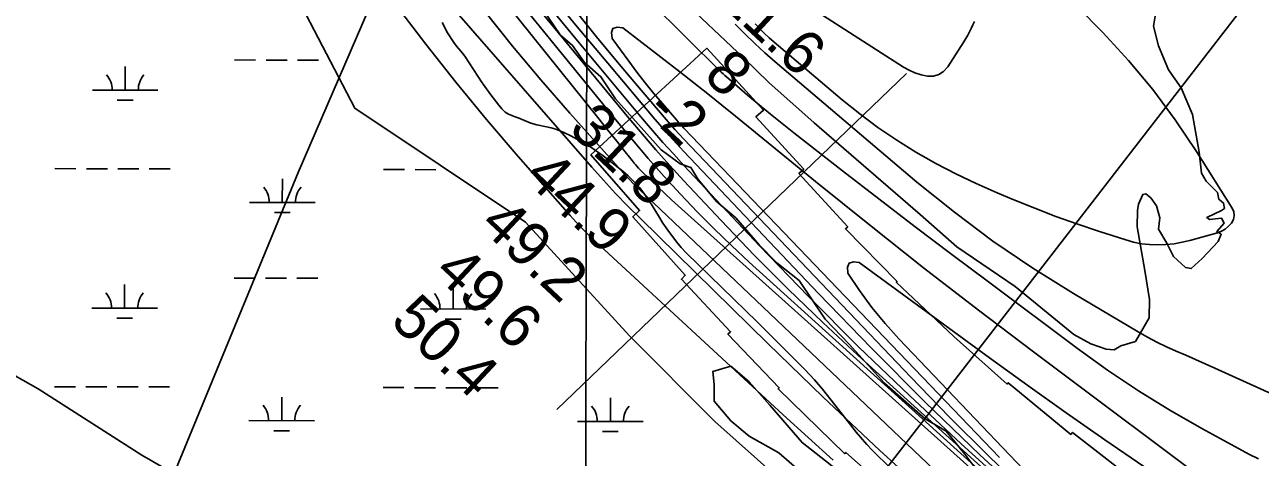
# Model space of a CAD drawing. Extents: x 3161615 to 3199515, y 867541 to 892976.
# Drawn here: x 3180664 to 3182551, y 879343 to 880003 of the extents above; entities that cross this region are included whole.
import ezdxf

# ---------------------------------------------------------------- set-up
doc = ezdxf.new("R2010")
doc.units = 0
for name, color, linetype in [('V-GRID-MAJR', 7, 'Continuous'), ('V-RIVR-EDGE', 7, 'Continuous'), ('V-RIVR-IDEN', 7, 'Continuous'), ('V-RIVR-RANG', 7, 'Continuous'), ('V-RRAP-RVMT', 7, 'Continuous'), ('V-SITE-VEGE', 7, 'Continuous'), ('V-TOPO-BNDY', 7, 'Continuous'), ('V-TOPO-DPTH', 7, 'Continuous'), ('V-TOPO-MAJR', 7, 'Continuous'), ('V-TOPO-MINR', 7, 'Continuous'), ('V-TOPO-SHOR', 7, 'Continuous'), ('V-TOPO-WATR', 7, 'Continuous'), ('V-WETL-SWMP', 7, 'Continuous')]:
    doc.layers.add(name, color=color, linetype=linetype)

msp = doc.modelspace()

# ---------------------------------------------------------------- linework, layer by layer
at = {"layer": 'V-GRID-MAJR'}
msp.add_spline([(3181502.9, 872964.2), (3181519.7, 879023.4), (3181536.4, 885086), (3181553.2, 891148.7), (3181553.2, 891152.2)], degree=3, dxfattribs=at)
at = {"layer": 'V-RIVR-EDGE'}
for points in [[(3182364.5, 879729.3), (3182363, 879719.8), (3182362.9, 879694.5), (3182374.2, 879628.2), (3182381.3, 879583.8), (3182381.2, 879555.7), (3182360.1, 879519.5), (3182337.7, 879512.9), (3182327.7, 879507.2), (3182315.3, 879508.2), (3182291.9, 879516.3), (3182266.2, 879530.2), (3182176.3, 879603.4), (3182087.2, 879664.2), (3182031.1, 879713.5), (3181933.5, 879798.1), (3181869.3, 879853.1), (3181800.3, 879914.8), (3181761.3, 879952.6), (3181661.4, 880047.7)], [(3181455.3, 880025.8), (3181481.5, 879987.6), (3181500.5, 879971.3), (3181518.5, 879945.5), (3181543.8, 879923.5), (3181566.1, 879890.1), (3181635.5, 879812.2), (3181664.6, 879790.7), (3181681.2, 879784.9), (3181692.2, 879766.8), (3181720.7, 879732.8), (3181749.7, 879708.4), (3181785.4, 879667.3), (3181812.5, 879639.6), (3181846.3, 879612.8), (3181886.2, 879553.6), (3181922.8, 879515.8), (3181977, 879456.1), (3182038.9, 879401.6), (3182070.8, 879382.9), (3182099.3, 879348), (3182126.9, 879311.2)], [(3182391.4, 880022.1), (3182387.5, 880000.6), (3182395.1, 879970.6), (3182410.8, 879934.3), (3182429.8, 879906.6), (3182447.3, 879866), (3182457.2, 879808.7), (3182460.9, 879776.3), (3182468, 879764.4), (3182485.2, 879747.2), (3182487.5, 879736.7), (3182494.7, 879730.9), (3182496.1, 879722.8), (3182491.3, 879719.5), (3182468.9, 879709), (3182473.1, 879705.7), (3182491.7, 879707.6), (3182495.5, 879700.4), (3182484.5, 879687.5), (3182491.2, 879683.2), (3182486.4, 879672.3), (3182462, 879646.1), (3182445.3, 879630.9), (3182436.7, 879632.8), (3182418.2, 879649.6), (3182408.2, 879669.6), (3182395.4, 879691.1), (3182397.3, 879708.3), (3182392.1, 879726.9), (3182383.6, 879738.8), (3182375.9, 879745), (3182371.2, 879744.1), (3182364.5, 879729.3)]]:
    msp.add_lwpolyline(points, dxfattribs=at)
at = {"layer": 'V-RIVR-RANG'}
for p, q in [((3181801.2, 879095.8), (3184051.7, 882002.4)), ((3181476.5, 879416.2), (3182010.2, 879928.8))]:
    msp.add_line(p, q, dxfattribs=at)
at = {"layer": 'V-RRAP-RVMT'}
msp.add_lwpolyline([(3182015.7, 879263.9), (3181917.9, 879350.4), (3181916.1, 879348.5), (3181814.2, 879447.4), (3181816, 879449.2), (3181737.7, 879531), (3181741.7, 879534.6), (3181666.6, 879614.7), (3181672.6, 879620.8), (3181592.4, 879709.8), (3181602.7, 879719.5), (3181528.3, 879804.7), (3181705.7, 879967.1), (3181792, 879872.6), (3181780.5, 879862.5), (3181853.4, 879782.4), (3181846.1, 879775.8), (3181920.8, 879694.8), (3181917.2, 879691.5), (3181996, 879611.1), (3181994.8, 879610.2), (3182082.6, 879527.1), (3182164.1, 879454.7), (3182165.9, 879456.8), (3182261.4, 879378), (3182264, 879381.1), (3182364.4, 879303.2)], dxfattribs=at)
at = {"layer": 'V-SITE-VEGE'}
for points in [[(3181301.3, 880006.6), (3181309.6, 879990.8), (3181319, 879975.6), (3181323, 879970.3), (3181329.7, 879962.7), (3181336, 879954.9), (3181362.3, 879914.3), (3181363.7, 879912.1), (3181375.4, 879896), (3181387.6, 879880.2), (3181392.2, 879874.8), (3181397.3, 879869.8), (3181399.9, 879868), (3181402.6, 879866.6), (3181407.8, 879864.6), (3181412.5, 879862.4), (3181417.3, 879860.7), (3181436.6, 879853), (3181446, 879850.2), (3181460.5, 879847.4), (3181467.7, 879845.8), (3181474.8, 879843.6), (3181487.1, 879838.6), (3181497.6, 879833.6), (3181515.3, 879824), (3181528.3, 879816), (3181547.1, 879803), (3181565.5, 879788.9), (3181577.1, 879779.5), (3181585.3, 879772.2), (3181597.1, 879760.6), (3181602.5, 879754.5), (3181607.7, 879748), (3181617.7, 879733.6), (3181631.4, 879711.3), (3181638.3, 879700.3), (3181645.8, 879689.6), (3181659.3, 879671.8), (3181666.3, 879663.2), (3181673.9, 879655.1), (3181782.6, 879549), (3181818.9, 879513.1), (3181855, 879477.2), (3181869.8, 879461.4), (3181882.2, 879446.9), (3181923.2, 879394.4), (3181933.6, 879381.4), (3181949.8, 879362.5), (3181958.3, 879353.4), (3181967.1, 879344.7), (3181988.7, 879324.6)], [(3181931.8, 879302.2), (3181850.9, 879365.4), (3181801.5, 879422.7), (3181769.9, 879458.2), (3181742.3, 879481.9), (3181714.7, 879474), (3181716.6, 879454.3), (3181716.6, 879428.6), (3181742.3, 879398.9), (3181769.9, 879375.2), (3181815.3, 879349.6), (3181858.8, 879312)]]:
    msp.add_lwpolyline(points, dxfattribs=at)
at = {"layer": 'V-TOPO-BNDY'}
for p, q in [((3181081.4, 879777.3), (3181188.1, 880024.6)), ((3180836.6, 879184.6), (3181081.4, 879777.3))]:
    msp.add_line(p, q, dxfattribs=at)
at = {"layer": 'V-TOPO-DPTH'}
for points in [[(3182349.9, 879124.4), (3181936.3, 879498.8), (3181882.6, 879548.6), (3181829.7, 879599.4), (3181778, 879651.4), (3181727.2, 879704.2), (3181670.4, 879764.9), (3181648.9, 879788.3), (3181627.7, 879811.9), (3181607, 879836), (3181586.5, 879860.3), (3181403.9, 880081.6), (3181355, 880141.3), (3181306.5, 880201.3), (3181258.5, 880261.7), (3181210.9, 880322.4), (3181148.2, 880402.9), (3181132.3, 880423.6), (3181116.6, 880444.5), (3181101.1, 880465.6), (3181085.8, 880486.9), (3180587.4, 881315.3)], [(3181461.5, 880055.9), (3181507.6, 879999.9), (3181554, 879944.3), (3181626.2, 879858.8), (3181637, 879846.3), (3181648, 879833.8), (3181659.2, 879821.6), (3181670.5, 879809.4), (3181876, 879592.7), (3181956.8, 879509.3), (3182038.8, 879427.2), (3182122.6, 879347), (3182207.7, 879268)], [(3181461.5, 880055.9), (3181507.6, 879999.9), (3181554, 879944.3), (3181626.2, 879858.8), (3181637, 879846.3), (3181648, 879833.8), (3181659.2, 879821.6), (3181670.5, 879809.4), (3181876, 879592.7), (3181956.8, 879509.3), (3182038.8, 879427.2), (3182122.6, 879347), (3182207.7, 879268)], [(3182599.6, 879425.5), (3182481.4, 879479), (3182466.6, 879485.6), (3182451.8, 879492.2), (3182436.9, 879498.6), (3182422.1, 879505), (3182407.3, 879511.7), (3182392.7, 879518.7), (3182378.5, 879526.3), (3182364.4, 879534.3), (3182265.5, 879592.7), (3182203.2, 879631.8), (3182142.3, 879672.8), (3182083.6, 879716.8), (3182026.3, 879762.9), (3181809.9, 879946.2), (3181794.1, 879960), (3181778.6, 879974.2), (3181763.6, 879988.9), (3181748.9, 880004)], [(3182599.6, 879425.5), (3182481.4, 879479), (3182466.6, 879485.6), (3182451.8, 879492.2), (3182436.9, 879498.6), (3182422.1, 879505), (3182407.3, 879511.7), (3182392.7, 879518.7), (3182378.5, 879526.3), (3182364.4, 879534.3), (3182265.5, 879592.7), (3182203.2, 879631.8), (3182142.3, 879672.8), (3182083.6, 879716.8), (3182026.3, 879762.9), (3181809.9, 879946.2), (3181794.1, 879960), (3181778.6, 879974.2), (3181763.6, 879988.9), (3181748.9, 880004)], [(3181882.2, 880017.5), (3182005.6, 879938.3), (3182014.3, 879933.5), (3182023.3, 879929.4), (3182032.8, 879926.5), (3182042.5, 879924.4), (3182051.7, 879924.7), (3182060, 879926.9), (3182067.1, 879931.8), (3182073.3, 879938.5), (3182097.8, 879976.9), (3182100.9, 879981.9), (3182103.9, 879987), (3182106.7, 879992.2), (3182109.4, 879997.4), (3182111.9, 880002.7), (3182114.4, 880008.1)], [(3182503, 879280), (3182204.5, 879503.7), (3182120.3, 879567.6), (3182036.6, 879632.2), (3181953.7, 879697.8), (3181871.3, 879764), (3181749.4, 879863.3), (3181728.3, 879880.3), (3181707.1, 879897.3), (3181685.7, 879914.1), (3181664.3, 879930.9), (3181577.4, 879998.3), (3181568.3, 879999.3), (3181561.9, 879997.4), (3181559.9, 879991.2), (3181560.7, 879982), (3181586.1, 879947.2), (3181598.5, 879930.7), (3181611.2, 879914.5), (3181624.2, 879898.5), (3181637.5, 879882.7), (3181658.9, 879858), (3181661.7, 879854.8), (3181664.5, 879851.6), (3181667.4, 879848.5), (3181670.3, 879845.4), (3182152.5, 879342.8)], [(3182152.5, 879342.8), (3181670.3, 879845.4), (3181667.4, 879848.5), (3181664.5, 879851.6), (3181661.7, 879854.8), (3181658.9, 879858), (3181637.5, 879882.7), (3181624.2, 879898.5), (3181611.2, 879914.5), (3181598.5, 879930.7), (3181586.1, 879947.2), (3181560.7, 879982), (3181559.9, 879991.2), (3181561.9, 879997.4), (3181568.3, 879999.3), (3181577.4, 879998.3), (3181664.3, 879930.9), (3181685.7, 879914.1), (3181707.1, 879897.3), (3181728.3, 879880.3), (3181749.4, 879863.3), (3181871.3, 879764), (3181953.7, 879697.8), (3182036.6, 879632.2), (3182120.3, 879567.6), (3182204.5, 879503.7), (3182503, 879280)]]:
    msp.add_lwpolyline(points, dxfattribs=at)
at = {"layer": 'V-TOPO-MAJR'}
msp.add_lwpolyline([(3180567.7, 881237.6), (3180952.3, 880580), (3180972.6, 880550.5), (3180993.1, 880521.3), (3181013.9, 880492.2), (3181034.9, 880463.2), (3181072.8, 880411.3), (3181075, 880408.4), (3181077.1, 880405.5), (3181079.3, 880402.6), (3181081.5, 880399.7), (3181325.4, 880076.1), (3181366.7, 880022.8), (3181408.7, 879970.2), (3181452.1, 879918.7), (3181496.4, 879867.9), (3181570.5, 879784.9), (3181578.4, 879776.3), (3181586.5, 879767.7), (3181594.7, 879759.4), (3181603.1, 879751.3), (3182052.8, 879323.8)], dxfattribs=at)
at = {"layer": 'V-TOPO-MINR'}
for points in [[(3180589.4, 881329.1), (3181117.4, 880470.4), (3181128, 880455.9), (3181138.9, 880441.6), (3181149.8, 880427.3), (3181261.8, 880283.7), (3181323.1, 880205.8), (3181384.9, 880128.3), (3181447.6, 880051.5), (3181510.7, 879975.1), (3181607.3, 879859.5), (3181622.7, 879841.4), (3181638.4, 879823.4), (3181654.3, 879805.8), (3181670.5, 879788.3), (3181785.9, 879665.8), (3181860.9, 879588.2), (3181937, 879511.7), (3182014.9, 879437.1), (3182094, 879363.6), (3182357.2, 879125)], [(3180587.4, 881315.3), (3181085.8, 880486.9), (3181101.1, 880465.6), (3181116.6, 880444.5), (3181132.3, 880423.6), (3181148.2, 880402.9), (3181210.9, 880322.4), (3181258.5, 880261.7), (3181306.5, 880201.3), (3181355, 880141.3), (3181403.9, 880081.6), (3181586.5, 879860.3), (3181607, 879836), (3181627.7, 879811.9), (3181648.9, 879788.3), (3181670.4, 879764.9), (3181727.2, 879704.2), (3181778, 879651.4), (3181829.7, 879599.4), (3181882.6, 879548.6), (3181936.3, 879498.8), (3182349.9, 879124.4)], [(3180584.9, 881301), (3181084.4, 880460.7), (3181104.8, 880432.8), (3181125.6, 880405.2), (3181146.6, 880377.7), (3181165.3, 880353.7), (3181196, 880314.4), (3181226.9, 880275.4), (3181258.1, 880236.5), (3181289.4, 880197.8), (3181568.3, 879855.5), (3181591.9, 879827.2), (3181615.8, 879799.1), (3181640.3, 879771.5), (3181665.2, 879744.3), (3181690.7, 879717.6), (3181716.7, 879691.4), (3181743.3, 879665.9), (3181770.3, 879640.8), (3182342.6, 879123.9)], [(3180512.3, 881264.8), (3181017.4, 880416.9), (3181031.8, 880395.8), (3181046.4, 880374.9), (3181061.2, 880354.1), (3181076.2, 880333.4), (3181125.1, 880266.7), (3181165.2, 880213.3), (3181206.3, 880160.6), (3181248.7, 880109), (3181292, 880058.1), (3181529.8, 879785.7), (3181547.8, 879765.6), (3181566.1, 879745.7), (3181584.8, 879726.3), (3181603.9, 879707.2), (3181798.5, 879516.5), (3181883.3, 879434.8), (3181969.1, 879354), (3182056.3, 879274.8)], [(3180499.9, 881137), (3180797.2, 880665.5), (3180839, 880599.5), (3180880.9, 880533.4), (3180922.7, 880467.3), (3181002.6, 880341.1), (3181004.5, 880338.2), (3181006.5, 880335.3), (3181008.5, 880332.4), (3181010.5, 880329.6), (3181231.3, 880032), (3181276.1, 879973.1), (3181321.9, 879915.1), (3181369.1, 879858.2), (3181417.3, 879802.1), (3181496.7, 879711.9), (3181506, 879701.6), (3181515.6, 879691.5), (3181525.4, 879681.8), (3181535.5, 879672.2), (3181822, 879407.7), (3181898.5, 879338.6)], [(3181173.6, 880316.3), (3181540.9, 879859), (3181549.9, 879847.8), (3181558.9, 879836.6), (3181567.8, 879825.4), (3181576.8, 879814.1), (3181591.4, 879795.6), (3181593.1, 879793.6), (3181594.7, 879791.6), (3181596.4, 879789.7), (3181598.1, 879787.8), (3181601.2, 879784.2), (3181601.8, 879783.6), (3181602.1, 879783.3), (3181621.4, 879764.5), (3181631.3, 879754.9), (3181641.4, 879745.3), (3181651.6, 879735.9), (3181661.9, 879726.5), (3182335.2, 879123.2)], [(3182080.3, 880224.7), (3182310.1, 879990.9), (3182349.4, 879948.3), (3182386.7, 879904.1), (3182421, 879857.7), (3182453.5, 879809.7), (3182508, 879723.2), (3182510.3, 879717.4), (3182511.1, 879711.7), (3182509.8, 879706), (3182507, 879700.4), (3182502.4, 879695.5), (3182497.3, 879691.2), (3182491.5, 879688), (3182485.2, 879685.6), (3182443.4, 879673.9), (3182431.3, 879671.1), (3182419, 879668.8), (3182406.7, 879667.6), (3182394.2, 879667), (3182381.7, 879667.6), (3182369.4, 879668.9), (3182357.2, 879671.4), (3182345.2, 879674.6), (3182303.5, 879688.1), (3182270.8, 879699), (3182238.4, 879710.6), (3182206.2, 879722.9), (3182174.3, 879735.8), (3182148.7, 879746.5), (3182117, 879760.5), (3182085.7, 879775.3), (3182055, 879791.5), (3182024.8, 879808.5), (3181995.4, 879826.8), (3181966.7, 879846.1)], [(3182547.9, 879340.5), (3182534.2, 879347.1), (3182461.7, 879386.8), (3182412.7, 879415), (3182364.5, 879444.6), (3182317.6, 879476.1), (3182271.6, 879509), (3182135.6, 879610.5), (3182079.6, 879652.5), (3182023.8, 879694.8), (3181968.3, 879737.4), (3181912.9, 879780.2), (3181838.5, 879838.1), (3181820.6, 879852.2), (3181802.8, 879866.5), (3181785.2, 879881), (3181767.8, 879895.7), (3181739, 879920.2), (3181736, 879922.8), (3181733.2, 879925.4), (3181730.3, 879928), (3181727.5, 879930.7), (3181618.6, 880038.2)], [(3181507.8, 880020.6), (3181536.9, 879984.5), (3181566.5, 879948.8), (3181596.3, 879913.4), (3181643.4, 879858.4), (3181650, 879850.7), (3181656.7, 879843.2), (3181663.5, 879835.7), (3181670.4, 879828.4), (3182016.8, 879465.2), (3182075.7, 879404.8), (3182135.4, 879345.2), (3182196.3, 879286.9)], [(3181966.7, 879846.1), (3181939, 879866.9), (3181912, 879888.6), (3181808.1, 879976.5), (3181800.6, 879983.1), (3181793.2, 879989.9), (3181786.1, 879997), (3181779.1, 880004.2)], [(3182114.4, 880008.1), (3182111.9, 880002.7), (3182109.4, 879997.4), (3182106.7, 879992.2), (3182103.9, 879987), (3182100.9, 879981.9), (3182097.8, 879976.9), (3182073.3, 879938.5), (3182067.1, 879931.8), (3182060, 879926.9), (3182051.7, 879924.7), (3182042.5, 879924.4), (3182032.8, 879926.5), (3182023.3, 879929.4), (3182014.3, 879933.5), (3182005.6, 879938.3), (3181882.2, 880017.5)], [(3182503, 879280), (3182204.5, 879503.7), (3182120.3, 879567.6), (3182036.6, 879632.2), (3181953.7, 879697.8), (3181871.3, 879764), (3181749.4, 879863.3), (3181728.3, 879880.3), (3181707.1, 879897.3), (3181685.7, 879914.1), (3181664.3, 879930.9), (3181577.4, 879998.3), (3181568.3, 879999.3), (3181561.9, 879997.4), (3181559.9, 879991.2), (3181560.7, 879982), (3181586.1, 879947.2), (3181598.5, 879930.7), (3181611.2, 879914.5), (3181624.2, 879898.5), (3181637.5, 879882.7), (3181658.9, 879858), (3181661.7, 879854.8), (3181664.5, 879851.6), (3181667.4, 879848.5), (3181670.3, 879845.4), (3182152.5, 879342.8)], [(3182372.7, 879329), (3182313.4, 879369.7), (3182254.3, 879410.8), (3182195.7, 879452.5), (3182137.4, 879494.7), (3181938.3, 879640.2), (3181929.3, 879641.1), (3181922.9, 879639.2), (3181920.5, 879633), (3181920.9, 879623.9), (3181938.8, 879597.4), (3181957.6, 879571.7), (3181977.9, 879547.2), (3181999.3, 879523.5), (3182283.6, 879225.5)]]:
    msp.add_lwpolyline(points, dxfattribs=at)
at = {"layer": 'V-TOPO-SHOR'}
msp.add_lwpolyline([(3180554.8, 879520.1), (3180684.3, 879447.7), (3180842.6, 879346.3), (3181044.1, 879230.5), (3181101.7, 879201.5), (3181173.6, 879129.2), (3181245.6, 879114.6), (3181375.3, 879099.8), (3181562.7, 879099.3), (3181620.2, 879055.9), (3181649, 879027), (3181677.7, 879012.5), (3181735.3, 878983.5), (3181764.1, 878969), (3181792.9, 878954.5)], dxfattribs=at)
at = {"layer": 'V-TOPO-WATR'}
for points in [[(3181461.5, 880055.9), (3181507.6, 879999.9), (3181554, 879944.3), (3181626.2, 879858.8), (3181637, 879846.3), (3181648, 879833.8), (3181659.2, 879821.6), (3181670.5, 879809.4), (3181876, 879592.7), (3181956.8, 879509.3), (3182038.8, 879427.2), (3182122.6, 879347), (3182207.7, 879268)], [(3182599.6, 879425.5), (3182481.4, 879479), (3182466.6, 879485.6), (3182451.8, 879492.2), (3182436.9, 879498.6), (3182422.1, 879505), (3182407.3, 879511.7), (3182392.7, 879518.7), (3182378.5, 879526.3), (3182364.4, 879534.3), (3182265.5, 879592.7), (3182203.2, 879631.8), (3182142.3, 879672.8), (3182083.6, 879716.8), (3182026.3, 879762.9), (3181809.9, 879946.2), (3181794.1, 879960), (3181778.6, 879974.2), (3181763.6, 879988.9), (3181748.9, 880004)]]:
    msp.add_lwpolyline(points, dxfattribs=at)
at = {"layer": 'V-WETL-SWMP'}
for p, q in [((3180984.3, 879949.2), (3181016.3, 879949.1)), ((3181032.3, 879949), (3181064.3, 879948.9)), ((3181080.3, 879948.9), (3181112.3, 879948.8)), ((3180817.1, 879903.2), (3180817.2, 879939.2)), ((3180767.1, 879903.3), (3180867.1, 879903.1)), ((3180805.1, 879887.8), (3180829.1, 879887.7)), ((3180709.9, 879783.4), (3180741.9, 879783.3)), ((3180757.9, 879783.3), (3180789.9, 879783.2)), ((3180805.9, 879783.2), (3180837.9, 879783.1)), ((3180853.9, 879783), (3180885.9, 879782.9)), ((3181211.8, 879782), (3181243.8, 879781.9)), ((3181259.8, 879781.9), (3181291.8, 879781.8)), ((3181307.8, 879781.8), (3181308.5, 879781.8)), ((3181057.1, 879731.7), (3181057.2, 879767.7)), ((3181007.1, 879731.9), (3181107.1, 879731.6)), ((3181045.1, 879716.3), (3181069.1, 879716.3)), ((3180816.2, 879570.5), (3180816.3, 879606.5)), ((3180983.4, 879616.5), (3181015.4, 879616.4)), ((3181031.4, 879616.4), (3181063.4, 879616.3)), ((3181079.4, 879616.2), (3181111.4, 879616.1)), ((3181485.3, 879615.1), (3181507.9, 879615)), ((3181318.1, 879569.1), (3181318.2, 879605.1)), ((3180766.2, 879570.7), (3180866.2, 879570.4)), ((3181268.1, 879569.3), (3181368.1, 879569)), ((3180804.1, 879555.1), (3180828.1, 879555.1)), ((3181306, 879553.7), (3181330, 879553.7)), ((3180709, 879450.7), (3180741, 879450.7)), ((3180757, 879450.6), (3180789, 879450.5)), ((3180805, 879450.5), (3180837, 879450.4)), ((3180853, 879450.3), (3180885, 879450.3)), ((3181210.9, 879449.4), (3181242.9, 879449.3)), ((3181258.9, 879449.2), (3181290.9, 879449.1)), ((3181306.9, 879449.1), (3181338.9, 879449)), ((3181354.9, 879449), (3181386.9, 879448.9)), ((3181056.2, 879399), (3181056.3, 879435)), ((3181558.1, 879397.7), (3181558.2, 879433.7)), ((3181006.2, 879399.2), (3181106.2, 879398.9)), ((3181044.1, 879383.6), (3181068.1, 879383.6)), ((3181508.1, 879397.8), (3181608.1, 879397.5)), ((3181546, 879382.3), (3181570, 879382.2))]:
    msp.add_line(p, q, dxfattribs=at)
msp.add_lwpolyline([(3180589.1, 880787.9), (3180675.9, 880657.6), (3180719.3, 880556.2), (3180820.6, 880411.4), (3180994.2, 880208.7), (3181167.9, 879875.6), (3181428.3, 879701.8), (3181587.5, 879528.1), (3181717.8, 879397.7), (3181848, 879281.9), (3181876.9, 879151.5), (3181790.1, 879137.1), (3181674.3, 879137.1), (3181587.5, 879166), (3181515.2, 879180.5), (3181370.5, 879180.5), (3181254.7, 879151.5), (3181211.3, 879050.2), (3181225.8, 878963.3), (3180979.8, 878934.3), (3180495.3, 878879.6)], dxfattribs=at)
for centre, start, end in [((3180761.9, 879903.8), 359.0699, 40.6135), ((3180872.3, 879903.5), 139.0699, 180.6135), ((3181001.9, 879732.3), 359.0699, 40.6135), ((3181112.3, 879732), 139.0699, 180.6135), ((3180760.9, 879571.2), 359.0699, 40.6135), ((3180871.4, 879570.8), 139.0699, 180.6135), ((3181262.8, 879569.8), 359.0699, 40.6135), ((3181373.3, 879569.5), 139.0699, 180.6135), ((3181000.9, 879399.7), 359.0699, 40.6135), ((3181111.4, 879399.4), 139.0699, 180.6135), ((3181502.8, 879398.3), 359.0699, 40.6135), ((3181613.3, 879398), 139.0699, 180.6135)]:
    msp.add_arc(centre, 35.2, start, end, dxfattribs=at)

# ---------------------------------------------------------------- texts
at = {"layer": 'V-RIVR-IDEN'}
msp.add_text('MILES', height=145, rotation=313.9173, dxfattribs=at).set_placement((3182292.8, 880352.8))
at = {"layer": 'V-RIVR-RANG'}
for s, rotation, p in [('21.6', 317.0767, (3181719.7, 880039.1)), ('8', 317.0767, (3181698.4, 879922.4)), ('31.8', 316.9183, (3181492.5, 879841.2)), ('-2', 317.0767, (3181609.4, 879868.6)), ('44.9', 316.9183, (3181424.2, 879768.2)), ('49.2', 316.9183, (3181356.3, 879694.8)), ('49.6', 316.9183, (3181286.8, 879622.8)), ('50.4', 316.9183, (3181220, 879548.4))]:
    msp.add_text(s, height=67, rotation=rotation, dxfattribs=at).set_placement(p)

doc.saveas('drawing.dxf')
